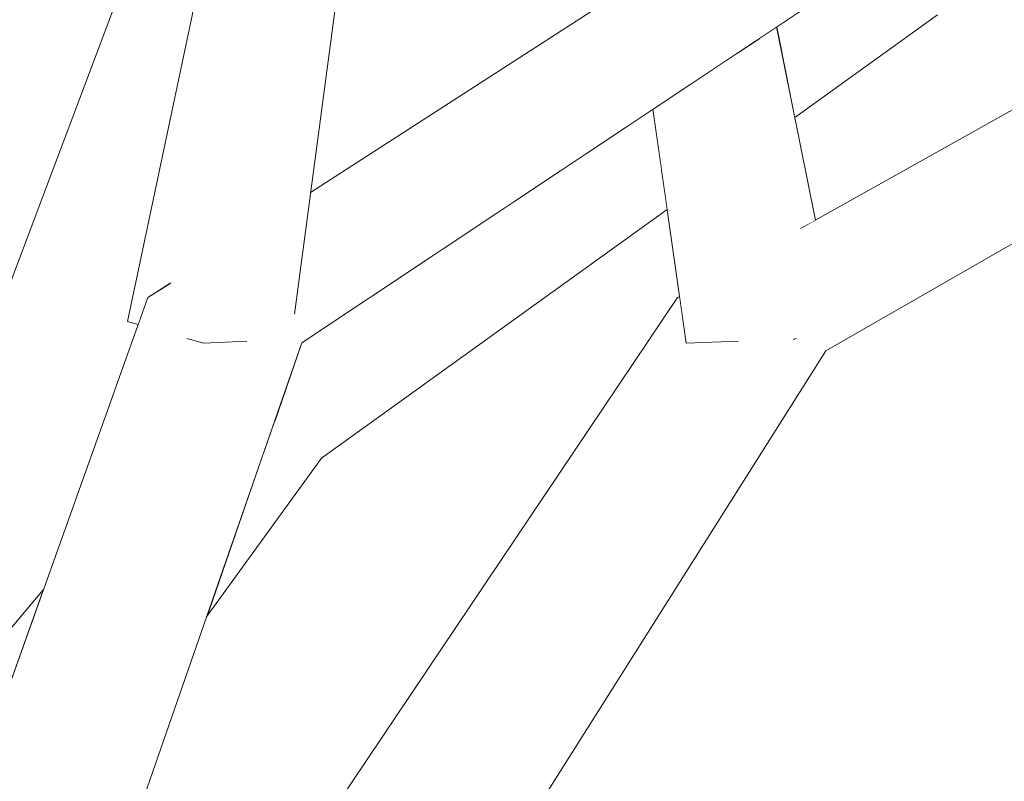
# Model space of a CAD drawing. Extents: x -289599 to -184549, y 66678 to 295474.
# Tile 411 of 656: x -261395 to -261329, y 71659 to 71710. Entities that reach past the tile are written whole.
import ezdxf

# ---------------------------------------------------------------- set-up
doc = ezdxf.new("R2010")
doc.units = 0
doc.header["$MEASUREMENT"] = 0
doc.linetypes.add('Wipeout_Contour', pattern=[1000, 0, -1000])
doc.layers.add('arch drzewa', color=8, linetype='Continuous')
doc.layers.add('arch drzewa_Nr_Pióra__4', color=8, linetype='Continuous', lineweight=9)

msp = doc.modelspace()

# ---------------------------------------------------------------- wipeouts: each hides what was drawn before it
at = {"color": 254, "linetype": 'Wipeout_Contour', "lineweight": 0, "ltscale": 2546135.766549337}
msp.add_wipeout([(-261386.393, 71691.347), (-261390.062, 71648.107), (-261376.083, 71688.314), (-261378.986, 71689.168), (-261380.02, 71688.408), (-261382.634, 71688.289), (-261383.668, 71688.582), (-261384.28, 71690.725)], dxfattribs=at).dxf.layer = 'arch drzewa'

# ---------------------------------------------------------------- next in the draw order: wipeouts: each hides what was drawn before it
at = {"color": 254, "linetype": 'Wipeout_Contour', "lineweight": 0, "ltscale": 1909428.373556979}
msp.add_wipeout([(-261342.756, 71719.21), (-261376.083, 71688.314), (-261335.652, 71715.207), (-261335.725, 71715.746), (-261339.295, 71718.41), (-261342.74, 71718.731)], dxfattribs=at).dxf.layer = 'arch drzewa'
at = {"color": 254, "linetype": 'Wipeout_Contour', "lineweight": 0, "ltscale": 954812.861195}
msp.add_wipeout([(-261386.393, 71691.347), (-261398.877, 71656.419), (-261390.062, 71648.107)], dxfattribs=at).dxf.layer = 'arch drzewa'
at = {"color": 254, "linetype": 'Wipeout_Contour', "lineweight": 0, "ltscale": 1273045.764403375}
msp.add_wipeout([(-261382.472, 71669.938), (-261374.748, 71680.583), (-261378.581, 71681.128), (-261380.205, 71676.458)], dxfattribs=at).dxf.layer = 'arch drzewa'

# ---------------------------------------------------------------- next in the draw order: wipeouts: each hides what was drawn before it
at = {"color": 254, "linetype": 'Wipeout_Contour', "lineweight": 0, "ltscale": 2227786.607167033}
msp.add_wipeout([(-261378.986, 71689.168), (-261376.083, 71688.314), (-261342.756, 71719.21), (-261342.767, 71719.503), (-261375.486, 71698.386), (-261376.55, 71690.374), (-261376.739, 71690.331)], dxfattribs=at).dxf.layer = 'arch drzewa'
at = {"color": 254, "linetype": 'Wipeout_Contour', "lineweight": 0, "ltscale": 954813.309398}
msp.add_wipeout([(-261386.393, 71691.347), (-261384.28, 71690.725), (-261384.924, 71692.294)], dxfattribs=at).dxf.layer = 'arch drzewa'

# ---------------------------------------------------------------- next in the draw order: wipeouts: each hides what was drawn before it
at = {"color": 254, "linetype": 'Wipeout_Contour', "lineweight": 0, "ltscale": 1273061.826823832}
msp.add_wipeout([(-261376.739, 71690.331), (-261376.55, 71690.374), (-261371.343, 71729.586), (-261375.679, 71726.296)], dxfattribs=at).dxf.layer = 'arch drzewa'
at = {"color": 254, "linetype": 'Wipeout_Contour', "lineweight": 0, "ltscale": 2227654.250877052}
msp.add_wipeout([(-261350.894, 71691.347), (-261368.422, 71648.107), (-261344.1, 71688.314), (-261346.013, 71689.168), (-261347.057, 71688.408), (-261350.315, 71688.289), (-261350.74, 71691.278)], dxfattribs=at).dxf.layer = 'arch drzewa'

# ---------------------------------------------------------------- next in the draw order: wipeouts: each hides what was drawn before it
at = {"color": 254, "linetype": 'Wipeout_Contour', "lineweight": 0, "ltscale": 2227873.552362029}
msp.add_wipeout([(-261382.634, 71688.289), (-261380.02, 71688.408), (-261378.986, 71689.168), (-261376.739, 71690.331), (-261375.679, 71726.296), (-261375.885, 71726.14), (-261376.664, 71725.981)], dxfattribs=at).dxf.layer = 'arch drzewa'
at = {"color": 254, "linetype": 'Wipeout_Contour', "lineweight": 0, "ltscale": 954733.339275}
msp.add_wipeout([(-261350.894, 71691.347), (-261374.367, 71656.419), (-261368.422, 71648.107)], dxfattribs=at).dxf.layer = 'arch drzewa'

# ---------------------------------------------------------------- next in the draw order: wipeouts: each hides what was drawn before it
at = {"color": 254, "linetype": 'Wipeout_Contour', "lineweight": 0, "ltscale": 954812.998996}
msp.add_wipeout([(-261382.634, 71688.289), (-261376.664, 71725.981), (-261379.14, 71725.477)], dxfattribs=at).dxf.layer = 'arch drzewa'
at = {"color": 254, "linetype": 'Wipeout_Contour', "lineweight": 0, "ltscale": 954713.459555}
msp.add_wipeout([(-261350.761, 71691.421), (-261350.894, 71691.347), (-261350.74, 71691.278)], dxfattribs=at).dxf.layer = 'arch drzewa'
at = {"color": 254, "linetype": 'Wipeout_Contour', "lineweight": 0, "ltscale": 954699.102407}
msp.add_wipeout([(-261364.621, 71650.308), (-261340.957, 71687.779), (-261344.1, 71688.314)], dxfattribs=at).dxf.layer = 'arch drzewa'

# ---------------------------------------------------------------- next in the draw order: wipeouts: each hides what was drawn before it
at = {"color": 254, "linetype": 'Wipeout_Contour', "lineweight": 0, "ltscale": 2864442.427349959}
msp.add_wipeout([(-261387.753, 71689.738), (-261387.04, 71689.536), (-261386.393, 71691.347), (-261384.924, 71692.294), (-261384.28, 71690.725), (-261383.668, 71688.582), (-261382.634, 71688.289), (-261379.14, 71725.477), (-261380.255, 71725.249)], dxfattribs=at).dxf.layer = 'arch drzewa'
at = {"color": 254, "linetype": 'Wipeout_Contour', "lineweight": 0, "ltscale": 954714.916771}
msp.add_wipeout([(-261344.1, 71688.314), (-261368.422, 71648.107), (-261364.621, 71650.308)], dxfattribs=at).dxf.layer = 'arch drzewa'

# ---------------------------------------------------------------- next in the draw order: linework, layer by layer
at = {"layer": 'arch drzewa_Nr_Pióra__4', "linetype": 'Continuous'}
for p, q in [((-261382.634, 71688.289), (-261383.773, 71688.611)), ((-261379.755, 71688.42), (-261382.634, 71688.289))]:
    msp.add_line(p, q, dxfattribs=at)

# ---------------------------------------------------------------- next in the draw order: wipeouts: each hides what was drawn before it
at = {"color": 254, "linetype": 'Wipeout_Contour', "lineweight": 0, "ltscale": 1273134.22357636}
msp.add_wipeout([(-261410.772, 71652.865), (-261410.362, 71653.203), (-261386.335, 71716.99), (-261391.264, 71719.01)], dxfattribs=at).dxf.layer = 'arch drzewa'
at = {"color": 254, "linetype": 'Wipeout_Contour', "lineweight": 0, "ltscale": 1591011.671602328}
msp.add_wipeout([(-261301.243, 71718.883), (-261344.1, 71688.314), (-261297.957, 71715.435), (-261298.858, 71718.41), (-261301.08, 71718.731)], dxfattribs=at).dxf.layer = 'arch drzewa'

# ---------------------------------------------------------------- next in the draw order: linework, layer by layer
at = {"layer": 'arch drzewa_Nr_Pióra__4', "linetype": 'Continuous'}
for p, q in [((-261387.753, 71689.738), (-261380.255, 71725.249)), ((-261386.393, 71691.347), (-261384.851, 71692.342)), ((-261387.04, 71689.536), (-261387.753, 71689.738))]:
    msp.add_line(p, q, dxfattribs=at)

# ---------------------------------------------------------------- next in the draw order: wipeouts: each hides what was drawn before it
at = {"color": 254, "linetype": 'Wipeout_Contour', "lineweight": 0, "ltscale": 1273146.622045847}
msp.add_wipeout([(-261391.264, 71719.01), (-261413.958, 71656.108), (-261412.456, 71651.473), (-261410.772, 71652.865)], dxfattribs=at).dxf.layer = 'arch drzewa'
at = {"color": 254, "linetype": 'Wipeout_Contour', "lineweight": 0, "ltscale": 2545743.823791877}
msp.add_wipeout([(-261343.575, 71690.331), (-261346.013, 71689.168), (-261344.1, 71688.314), (-261301.243, 71718.883), (-261301.421, 71719.049), (-261301.368, 71719.095), (-261342.609, 71695.988), (-261343.399, 71690.374)], dxfattribs=at).dxf.layer = 'arch drzewa'

# ---------------------------------------------------------------- next in the draw order: wipeouts: each hides what was drawn before it
at = {"color": 254, "linetype": 'Wipeout_Contour', "lineweight": 0, "ltscale": 954861.672937}
msp.add_wipeout([(-261413.958, 71656.108), (-261391.264, 71719.01), (-261394.986, 71718.804)], dxfattribs=at).dxf.layer = 'arch drzewa'
at = {"color": 254, "linetype": 'Wipeout_Contour', "lineweight": 0, "ltscale": 1590988.965108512}
msp.add_wipeout([(-261297.957, 71715.435), (-261340.957, 71687.779), (-261294.066, 71714.722), (-261294.983, 71714.74), (-261294.854, 71715.113)], dxfattribs=at).dxf.layer = 'arch drzewa'

# ---------------------------------------------------------------- next in the draw order: wipeouts: each hides what was drawn before it
at = {"color": 254, "linetype": 'Wipeout_Contour', "lineweight": 0, "ltscale": 954649.723449}
msp.add_wipeout([(-261297.957, 71715.435), (-261344.1, 71688.314), (-261340.957, 71687.779)], dxfattribs=at).dxf.layer = 'arch drzewa'
at = {"color": 254, "linetype": 'Wipeout_Contour', "lineweight": 0, "ltscale": 1273110.023848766}
msp.add_wipeout([(-261405.986, 71656.82), (-261402.086, 71653.988), (-261398.877, 71656.419), (-261393.385, 71671.783)], dxfattribs=at).dxf.layer = 'arch drzewa'

# ---------------------------------------------------------------- next in the draw order: linework, layer by layer
at = {"layer": 'arch drzewa_Nr_Pióra__4', "linetype": 'Continuous'}
for p, q in [((-261410.362, 71653.203), (-261386.335, 71716.99)), ((-261398.877, 71656.419), (-261386.393, 71691.347)), ((-261343.033, 71688.555), (-261343.138, 71688.551)), ((-261342.931, 71688.61), (-261343.033, 71688.555)), ((-261405.986, 71656.82), (-261393.385, 71671.783))]:
    msp.add_line(p, q, dxfattribs=at)

# ---------------------------------------------------------------- next in the draw order: wipeouts: each hides what was drawn before it
at = {"color": 254, "linetype": 'Wipeout_Contour', "lineweight": 0, "ltscale": 1272938.327474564}
msp.add_wipeout([(-261348.547, 71706.63), (-261343.575, 71690.331), (-261343.399, 71690.374), (-261346.885, 71707.735)], dxfattribs=at).dxf.layer = 'arch drzewa'

# ---------------------------------------------------------------- next in the draw order: wipeouts: each hides what was drawn before it
at = {"color": 254, "linetype": 'Wipeout_Contour', "lineweight": 0, "ltscale": 1909414.453765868}
msp.add_wipeout([(-261348.547, 71706.63), (-261352.548, 71703.969), (-261350.315, 71688.289), (-261347.057, 71688.408), (-261346.013, 71689.168), (-261343.575, 71690.331)], dxfattribs=at).dxf.layer = 'arch drzewa'

# ---------------------------------------------------------------- next in the draw order: linework, layer by layer
at = {"layer": 'arch drzewa_Nr_Pióra__4', "linetype": 'Continuous'}
for p, q in [((-261350.894, 71691.347), (-261350.761, 71691.421)), ((-261346.806, 71688.417), (-261350.315, 71688.289))]:
    msp.add_line(p, q, dxfattribs=at)

# ---------------------------------------------------------------- next in the draw order: wipeouts: each hides what was drawn before it
at = {"color": 254, "linetype": 'Wipeout_Contour', "lineweight": 0, "ltscale": 1272933.408175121}
msp.add_wipeout([(-261345.378, 71708.738), (-261342.028, 71696.314), (-261341.643, 71696.53), (-261344.255, 71709.484)], dxfattribs=at).dxf.layer = 'arch drzewa'
at = {"color": 254, "linetype": 'Wipeout_Contour', "lineweight": 0, "ltscale": 954739.697033}
msp.add_wipeout([(-261374.748, 71680.583), (-261351.591, 71697.254), (-261351.973, 71699.932)], dxfattribs=at).dxf.layer = 'arch drzewa'

# ---------------------------------------------------------------- next in the draw order: wipeouts: each hides what was drawn before it
at = {"color": 254, "linetype": 'Wipeout_Contour', "lineweight": 0, "ltscale": 1591166.847646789}
msp.add_wipeout([(-261345.378, 71708.738), (-261346.885, 71707.735), (-261343.399, 71690.374), (-261342.609, 71695.988), (-261342.028, 71696.314)], dxfattribs=at).dxf.layer = 'arch drzewa'
at = {"color": 254, "linetype": 'Wipeout_Contour', "lineweight": 0, "ltscale": 1591264.383595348}
msp.add_wipeout([(-261377.946, 71682.955), (-261378.581, 71681.128), (-261374.748, 71680.583), (-261351.973, 71699.932), (-261352.22, 71701.667)], dxfattribs=at).dxf.layer = 'arch drzewa'

# ---------------------------------------------------------------- next in the draw order: linework, layer by layer
at = {"layer": 'arch drzewa_Nr_Pióra__4', "linetype": 'Continuous'}
msp.add_line((-261382.472, 71669.938), (-261374.748, 71680.583), dxfattribs=at)

# ---------------------------------------------------------------- next in the draw order: wipeouts: each hides what was drawn before it
at = {"color": 254, "linetype": 'Wipeout_Contour', "lineweight": 0, "ltscale": 2864063.521774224}
msp.add_wipeout([(-261336.314, 71713.235), (-261343.74, 71706.927), (-261343.031, 71703.416), (-261333.483, 71710.29), (-261334.707, 71711.563), (-261335.254, 71711.308), (-261335.622, 71711.282), (-261335.92, 71711.617), (-261335.41, 71712.295)], dxfattribs=at).dxf.layer = 'arch drzewa'
at = {"color": 254, "linetype": 'Wipeout_Contour', "lineweight": 0, "ltscale": 1273007.617863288}
msp.add_wipeout([(-261377.887, 71683.124), (-261377.946, 71682.955), (-261352.22, 71701.667), (-261352.419, 71703.064)], dxfattribs=at).dxf.layer = 'arch drzewa'

# ---------------------------------------------------------------- next in the draw order: wipeouts: each hides what was drawn before it
at = {"color": 254, "linetype": 'Wipeout_Contour', "lineweight": 0, "ltscale": 954698.400525}
msp.add_wipeout([(-261336.314, 71713.235), (-261343.899, 71707.718), (-261343.74, 71706.927)], dxfattribs=at).dxf.layer = 'arch drzewa'
at = {"color": 254, "linetype": 'Wipeout_Contour', "lineweight": 0, "ltscale": 1273008.172082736}
msp.add_wipeout([(-261377.887, 71683.124), (-261352.419, 71703.064), (-261352.548, 71703.969), (-261376.083, 71688.314)], dxfattribs=at).dxf.layer = 'arch drzewa'

# ---------------------------------------------------------------- next in the draw order: linework, layer by layer
at = {"layer": 'arch drzewa_Nr_Pióra__4', "linetype": 'Continuous'}
for p, q in [((-261376.569, 71690.224), (-261371.343, 71729.586)), ((-261350.315, 71688.289), (-261352.548, 71703.969)), ((-261374.748, 71680.583), (-261351.591, 71697.254)), ((-261374.367, 71656.419), (-261350.894, 71691.347)), ((-261390.062, 71648.107), (-261376.083, 71688.314)), ((-261364.621, 71650.308), (-261340.957, 71687.779))]:
    msp.add_line(p, q, dxfattribs=at)

# ---------------------------------------------------------------- next in the draw order: wipeouts: each hides what was drawn before it
at = {"color": 254, "linetype": 'Wipeout_Contour', "lineweight": 0, "ltscale": 2864088.835441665}
msp.add_wipeout([(-261344.015, 71709.644), (-261344.25, 71709.46), (-261343.899, 71707.718), (-261336.314, 71713.235), (-261336.954, 71713.533), (-261337.408, 71713.287), (-261337.799, 71713.726), (-261337.611, 71713.838), (-261337.669, 71713.865)], dxfattribs=at).dxf.layer = 'arch drzewa'

# ---------------------------------------------------------------- next in the draw order: linework, layer by layer
at = {"layer": 'arch drzewa_Nr_Pióra__4', "linetype": 'Continuous'}
for p, q in [((-261342.654, 71695.963), (-261301.368, 71719.095)), ((-261340.957, 71687.779), (-261294.066, 71714.722)), ((-261343.031, 71703.416), (-261333.483, 71710.29))]:
    msp.add_line(p, q, dxfattribs=at)

# ---------------------------------------------------------------- next in the draw order: wipeouts: each hides what was drawn before it
at = {"color": 254, "linetype": 'Wipeout_Contour', "lineweight": 0, "ltscale": 954706.87647}
msp.add_wipeout([(-261344.015, 71709.644), (-261344.255, 71709.484), (-261344.25, 71709.46)], dxfattribs=at).dxf.layer = 'arch drzewa'

# ---------------------------------------------------------------- next in the draw order: linework, layer by layer
at = {"layer": 'arch drzewa_Nr_Pióra__4', "linetype": 'Continuous'}
for p, q in [((-261375.486, 71698.386), (-261342.744, 71719.518)), ((-261376.083, 71688.314), (-261335.309, 71715.435)), ((-261341.643, 71696.53), (-261344.255, 71709.484))]:
    msp.add_line(p, q, dxfattribs=at)

doc.saveas('drawing.dxf')
